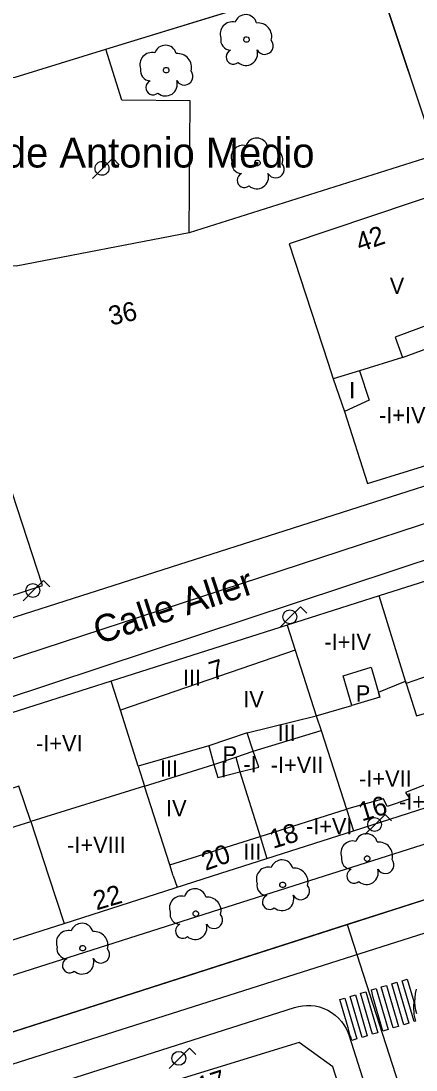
# Model space of a CAD drawing. Extents: x 282771 to 285132, y 4823109 to 4825496.
# Drawn here: x 284941.3 to 284977.7, y 4823777.7 to 4823874.3 of the extents above; entities that cross this region are included whole.
import ezdxf

# ---------------------------------------------------------------- set-up
doc = ezdxf.new("R2010")
doc.units = 0
for name, color, linetype in [('ACERA-BORDILLO', 7, 'Continuous'), ('ACERA-INTERIOR', 7, 'Continuous'), ('ARBOL', 7, 'Continuous'), ('CALLE-EJE', 7, 'Continuous'), ('CALLE-TEXTO', 7, 'Continuous'), ('EDIFICIO', 7, 'Continuous'), ('FAROLA', 7, 'Continuous'), ('INTERIOR-EDIFICIO', 7, 'Continuous'), ('MEDIANERA', 7, 'Continuous'), ('NUM-PORTAL', 7, 'Continuous'), ('PARQUE-JARDIN-TEXTO', 7, 'Continuous'), ('PASO-PEATONES', 7, 'Continuous'), ('SENAL-VIARIA', 7, 'Continuous'), ('TXT-ALTURA-EDIFICIO', 7, 'Continuous'), ('ZONA-VERDE', 7, 'Continuous')]:
    doc.layers.add(name, color=color, linetype=linetype)

msp = doc.modelspace()

# ---------------------------------------------------------------- linework, layer by layer
at = {"layer": 'ACERA-BORDILLO'}
for points in [[(284986.617, 4823834.036), (284917.417, 4823811.935), (284916.947, 4823811.845), (284916.467, 4823811.815), (284915.987, 4823811.855), (284915.517, 4823811.965), (284915.067, 4823812.145), (284914.637, 4823812.375), (284914.257, 4823812.665), (284913.917, 4823813.005), (284913.627, 4823813.385), (284913.397, 4823813.815), (284910.567, 4823822.225), (284902.777, 4823846.026), (284893.477, 4823874.406)], [(284989.257, 4823828.196), (284921.326, 4823805.735)], [(284927.75, 4823782.368), (284969.236, 4823795.556), (284996.897, 4823804.346)], [(284977.76, 4823782.846), (284977.666, 4823783.192), (284977.603, 4823783.558), (284977.573, 4823783.939), (284977.58, 4823784.331), (284977.627, 4823784.728), (284977.715, 4823785.124)], [(284931.122, 4823772.163), (284966.484, 4823783.445), (284966.832, 4823783.539), (284967.199, 4823783.602), (284967.581, 4823783.632), (284967.974, 4823783.625), (284968.372, 4823783.577), (284968.77, 4823783.488), (284969.161, 4823783.358), (284969.538, 4823783.187), (284969.895, 4823782.978), (284970.228, 4823782.734), (284970.53, 4823782.461), (284970.799, 4823782.163), (284971.032, 4823781.847), (284971.229, 4823781.518), (284971.389, 4823781.181), (284971.513, 4823780.843), (284999.853, 4823691.496)]]:
    msp.add_lwpolyline(points, dxfattribs=at)
at = {"layer": 'ACERA-INTERIOR'}
msp.add_lwpolyline([(284900.586, 4823868.441), (284909.579, 4823867.109), (284919.61, 4823866.436), (284940.722, 4823869.107), (284949.08, 4823871.663), (284971.895, 4823878.685), (284974.307, 4823877.596), (284974.381, 4823877.406), (284979.53, 4823861.955), (284956.768, 4823854.762), (284940.816, 4823851.679), (284924.81, 4823851.908), (284913.242, 4823853.286), (284904.582, 4823857.449)], close=True, dxfattribs=at)
at = {"layer": 'ARBOL'}
for centre, major_axis, start_param, end_param in [((284961.977, 4823873.816), (0.576, 0.864), 5.572885, 8.116564), ((284960.717, 4823873.086), (0.608, 0.913), 0.333224, 2.517054), ((284963.107, 4823872.816), (0.705, 1.059), 5.038648, 6.971888), ((284960.607, 4823872.516), (-0.518, -0.779), 5.10089, 6.838076), ((284954.577, 4823870.996), (0.576, 0.864), 5.573195, 8.116874), ((284960.847, 4823870.966), (-0.372, -0.559), 4.143363, 7.559597), ((284961.987, 4823871.266), (-0.602, -0.904), 6.154292, 8.75437), ((284963.717, 4823871.986), (-0.442, -0.663), 5.805366, 9.12199), ((284953.317, 4823870.266), (0.608, 0.913), 0.333534, 2.517365), ((284955.707, 4823869.996), (0.706, 1.059), 5.038958, 6.972198), ((284953.207, 4823869.696), (-0.519, -0.778), 5.101201, 6.838386), ((284956.317, 4823869.166), (-0.442, -0.663), 5.805676, 9.122301), ((284953.447, 4823868.146), (-0.373, -0.559), 4.143674, 7.559907), ((284954.587, 4823868.446), (-0.602, -0.903), 6.154603, 8.75468), ((284961.727, 4823861.726), (0.608, 0.913), 0.333616, 2.517447), ((284962.987, 4823862.456), (0.576, 0.864), 5.573278, 8.116957), ((284964.117, 4823861.456), (0.706, 1.059), 5.03904, 6.972281), ((284961.617, 4823861.156), (-0.519, -0.778), 5.101283, 6.838468), ((284964.727, 4823860.626), (-0.442, -0.663), 5.805759, 9.122383), ((284961.857, 4823859.606), (-0.373, -0.559), 4.143756, 7.55999), ((284962.997, 4823859.906), (-0.602, -0.903), 6.154685, 8.754763), ((284973.1, 4823798.403), (0.578, 0.863), 5.575364, 8.119042), ((284971.84, 4823797.673), (0.61, 0.911), 0.335702, 2.519533), ((284974.23, 4823797.403), (0.708, 1.057), 5.041126, 6.974367), ((284971.73, 4823797.103), (-0.52, -0.777), 5.103369, 6.840554), ((284964.055, 4823795.263), (0.61, 0.911), 0.336007, 2.519837), ((284965.315, 4823795.993), (0.578, 0.863), 5.575668, 8.119347), ((284966.445, 4823794.993), (0.708, 1.057), 5.041431, 6.974671), ((284974.84, 4823796.573), (-0.443, -0.662), 5.807845, 9.124469), ((284971.97, 4823795.553), (-0.374, -0.558), 4.145842, 7.562076), ((284973.11, 4823795.853), (-0.604, -0.902), 6.156771, 8.756849), ((284957.306, 4823793.336), (0.578, 0.863), 5.57599, 8.119669), ((284963.945, 4823794.693), (-0.521, -0.777), 5.103673, 6.840858), ((284967.055, 4823794.163), (-0.444, -0.662), 5.808149, 9.124773), ((284956.046, 4823792.606), (0.611, 0.911), 0.336329, 2.52016), ((284958.436, 4823792.336), (0.709, 1.057), 5.041753, 6.974993), ((284964.185, 4823793.143), (-0.374, -0.558), 4.146146, 7.56238), ((284965.325, 4823793.443), (-0.604, -0.902), 6.157075, 8.757153), ((284955.936, 4823792.036), (-0.521, -0.777), 5.103996, 6.841181), ((284959.046, 4823791.506), (-0.444, -0.662), 5.808471, 9.125096), ((284945.626, 4823789.425), (0.611, 0.911), 0.336732, 2.520563), ((284946.886, 4823790.155), (0.579, 0.862), 5.576394, 8.120073), ((284948.016, 4823789.155), (0.709, 1.057), 5.042156, 6.975397), ((284956.176, 4823790.486), (-0.374, -0.558), 4.146469, 7.562702), ((284957.316, 4823790.786), (-0.604, -0.902), 6.157398, 8.757476), ((284945.516, 4823788.855), (-0.521, -0.777), 5.104399, 6.841584), ((284948.626, 4823788.325), (-0.444, -0.662), 5.808875, 9.125499), ((284945.756, 4823787.305), (-0.374, -0.558), 4.146872, 7.563106), ((284946.896, 4823787.605), (-0.605, -0.901), 6.157801, 8.757879)]:
    msp.add_ellipse(centre, major_axis=major_axis, ratio=0.999978, start_param=start_param, end_param=end_param, dxfattribs=at)
for centre, major_axis in [((284962.047, 4823872.556), (0.141, 0.212)), ((284954.647, 4823869.736), (0.141, 0.212)), ((284963.057, 4823861.196), (0.141, 0.212)), ((284973.17, 4823797.143), (0.142, 0.212)), ((284965.385, 4823794.733), (0.142, 0.211)), ((284957.376, 4823792.076), (0.142, 0.211)), ((284946.956, 4823788.895), (0.142, 0.211))]:
    msp.add_ellipse(centre, major_axis=major_axis, ratio=0.999978, dxfattribs=at)
at = {"layer": 'CALLE-EJE'}
for points in [[(284912.266, 4823806.335), (284996.257, 4823833.826)], [(285007.436, 4823802.587), (284971.332, 4823791.078)], [(284971.332, 4823791.078), (284922.534, 4823775.414)], [(284971.332, 4823791.078), (285005.746, 4823684.315)]]:
    msp.add_lwpolyline(points, dxfattribs=at)
at = {"layer": 'EDIFICIO'}
for points in [[(284965.987, 4823853.756), (284969.537, 4823842.846), (284970.047, 4823841.306), (284971.067, 4823838.326), (284973.207, 4823831.676), (284988.307, 4823836.336), (284989.997, 4823839.496), (284987.457, 4823847.116), (284984.047, 4823857.387), (284981.147, 4823858.857), (284965.987, 4823853.756)], [(284934.527, 4823849.096), (284934.187, 4823849.106), (284924.187, 4823849.486), (284923.667, 4823849.506), (284925.127, 4823843.276), (284925.417, 4823842.066), (284904.867, 4823854.696), (284902.517, 4823853.136), (284914.927, 4823815.695), (284917.797, 4823814.025), (284933.737, 4823819.206), (284943.247, 4823822.296), (284939.99, 4823832.277), (284939.257, 4823834.526), (284938.62, 4823836.483), (284937.577, 4823839.686), (284934.667, 4823849.096), (284934.527, 4823849.096)], [(284971.897, 4823799.696), (284980.337, 4823802.396), (284989.677, 4823805.376), (284996.167, 4823807.446), (284998.727, 4823811.486), (284998.867, 4823811.696), (284994.567, 4823824.626), (284990.017, 4823826.336), (284983.497, 4823824.266), (284974.267, 4823821.326), (284965.797, 4823818.636), (284949.577, 4823813.486), (284938.947, 4823810.106), (284920.626, 4823804.285), (284919.076, 4823801.475), (284921.026, 4823795.555), (284921.496, 4823794.145), (284923.746, 4823787.385), (284927.266, 4823785.455), (284945.236, 4823791.185), (284958.926, 4823795.556), (284963.936, 4823797.156), (284971.897, 4823799.696)], [(284970.016, 4823777.976), (284966.906, 4823780.216), (284932.316, 4823769.605), (284930.396, 4823765.855), (284958.885, 4823678.914), (284962.125, 4823677.584), (284995.946, 4823688.365), (284997.436, 4823692.355), (284970.016, 4823777.976)]]:
    msp.add_lwpolyline(points, dxfattribs=at)
at = {"layer": 'FAROLA'}
for p, q in [((284949.717, 4823861.626), (284948.777, 4823860.696)), ((284950.307, 4823861.036), (284949.717, 4823861.626)), ((284948.777, 4823860.696), (284947.847, 4823859.756)), ((284943.337, 4823822.758), (284942.397, 4823821.828)), ((284943.927, 4823822.168), (284943.337, 4823822.758)), ((284942.397, 4823821.828), (284941.467, 4823820.888)), ((284966.087, 4823819.405), (284965.157, 4823818.465)), ((284967.027, 4823820.335), (284966.087, 4823819.405)), ((284967.617, 4823819.745), (284967.027, 4823820.335)), ((284974.834, 4823801.222), (284973.894, 4823800.292)), ((284975.424, 4823800.632), (284974.834, 4823801.222)), ((284973.894, 4823800.292), (284972.964, 4823799.352)), ((284956.797, 4823779.686), (284955.857, 4823778.756)), ((284957.387, 4823779.096), (284956.797, 4823779.686)), ((284955.857, 4823778.756), (284954.927, 4823777.816))]:
    msp.add_line(p, q, dxfattribs=at)
for centre in [(284942.357, 4823821.828), (284966.047, 4823819.405), (284973.854, 4823800.292), (284955.817, 4823778.756)]:
    msp.add_circle(centre, 0.638, dxfattribs=at)
msp.add_ellipse((284948.737, 4823860.696), major_axis=(0.354, 0.53), ratio=0.999978, dxfattribs=at)
at = {"layer": 'INTERIOR-EDIFICIO'}
for points in [[(284978.767, 4823844.136), (284980.997, 4823844.966), (284980.297, 4823846.836), (284975.737, 4823845.156), (284976.437, 4823843.286), (284978.767, 4823844.136)], [(284970.947, 4823813.986), (284973.527, 4823814.766), (284974.344, 4823812.025), (284971.767, 4823811.246), (284970.947, 4823813.986)], [(284977.717, 4823810.286), (284983.477, 4823811.986), (284982.427, 4823815.226), (284976.768, 4823813.283), (284977.717, 4823810.286)], [(284952.067, 4823805.666), (284952.657, 4823803.816), (284959.047, 4823805.806), (284959.397, 4823804.626), (284961.447, 4823805.136), (284963.177, 4823805.566), (284962.667, 4823807.046), (284962.097, 4823808.726), (284958.567, 4823807.526), (284952.067, 4823805.666)], [(284935.757, 4823798.575), (284942.166, 4823800.566), (284941.066, 4823803.825), (284935.646, 4823802.065), (284934.706, 4823801.735), (284935.757, 4823798.575)]]:
    msp.add_lwpolyline(points, dxfattribs=at)
at = {"layer": 'MEDIANERA'}
for p, q in [((284976.437, 4823843.286), (284972.477, 4823842.056)), ((284972.477, 4823842.056), (284970.047, 4823841.306)), ((284976.707, 4823813.476), (284974.267, 4823821.326)), ((284965.797, 4823818.636), (284966.533, 4823816.348)), ((284966.533, 4823816.348), (284950.43, 4823810.807)), ((284966.533, 4823816.348), (284968.477, 4823810.306)), ((284950.43, 4823810.807), (284949.577, 4823813.486)), ((284952.067, 4823805.666), (284950.43, 4823810.807)), ((284968.477, 4823810.306), (284971.767, 4823811.246)), ((284962.097, 4823808.726), (284968.477, 4823810.306)), ((284968.477, 4823810.306), (284968.917, 4823808.936)), ((284968.917, 4823808.936), (284971.254, 4823801.688)), ((284963.297, 4823799.186), (284971.254, 4823801.688)), ((284971.247, 4823801.686), (284971.254, 4823801.688)), ((284971.254, 4823801.688), (284971.897, 4823799.696)), ((284954.982, 4823796.567), (284963.297, 4823799.186)), ((284963.297, 4823799.186), (284963.936, 4823797.156)), ((284954.976, 4823796.566), (284954.982, 4823796.567)), ((284955.306, 4823795.556), (284954.982, 4823796.567)), ((284955.296, 4823795.556), (284955.646, 4823794.506))]:
    msp.add_line(p, q, dxfattribs=at)
for points in [[(284972.477, 4823842.056), (284973.357, 4823839.366), (284971.067, 4823838.326)], [(284974.347, 4823812.026), (284974.207, 4823812.486), (284976.707, 4823813.476)], [(284976.707, 4823813.476), (284976.768, 4823813.283), (284976.707, 4823813.476)], [(284961.067, 4823806.496), (284962.667, 4823807.046), (284968.917, 4823808.936)], [(284958.567, 4823807.526), (284959.047, 4823805.806), (284961.067, 4823806.496)], [(284961.067, 4823806.496), (284961.447, 4823805.136), (284963.297, 4823799.186)], [(284979.667, 4823804.386), (284976.697, 4823803.246), (284977.097, 4823802.656), (284975.017, 4823801.956), (284974.687, 4823802.646), (284971.254, 4823801.688)], [(284954.982, 4823796.567), (284952.657, 4823803.816), (284942.166, 4823800.566), (284943.806, 4823795.555), (284945.236, 4823791.185)]]:
    msp.add_lwpolyline(points, dxfattribs=at)
at = {"layer": 'PASO-PEATONES'}
for points in [[(284975.428, 4823785.618), (284975.906, 4823785.763), (284977.01, 4823781.992), (284976.532, 4823781.847)], [(284976.385, 4823785.908), (284976.863, 4823786.054), (284977.471, 4823783.98), (284977.432, 4823783.559), (284977.479, 4823782.807), (284977.626, 4823782.191), (284977.489, 4823782.138)], [(284971.6, 4823784.456), (284972.079, 4823784.601), (284973.182, 4823780.831), (284972.704, 4823780.685)], [(284972.557, 4823784.746), (284973.036, 4823784.892), (284974.139, 4823781.121), (284973.661, 4823780.976)], [(284973.566, 4823785.053), (284973.993, 4823785.182), (284975.096, 4823781.412), (284974.618, 4823781.266), (284973.709, 4823784.372)], [(284974.471, 4823785.327), (284974.949, 4823785.473), (284976.053, 4823781.702), (284975.575, 4823781.557)], [(284970.643, 4823784.166), (284971.122, 4823784.311), (284972.226, 4823780.54), (284971.747, 4823780.395), (284971.633, 4823780.785), (284971.617, 4823780.838), (284971.407, 4823781.555)]]:
    msp.add_lwpolyline(points, close=True, dxfattribs=at)
at = {"layer": 'SENAL-VIARIA'}
for p, q in [((284651.05, 4823686.149), (285054.516, 4823814.504)), ((284916.393, 4823773.442), (284996.478, 4823799.151))]:
    msp.add_line(p, q, dxfattribs=at)
at = {"layer": 'ZONA-VERDE'}
for p, q in [((284949.08, 4823871.663), (284971.895, 4823878.685)), ((284974.381, 4823877.406), (284979.53, 4823861.955)), ((284950.572, 4823866.973), (284949.08, 4823871.663)), ((284956.852, 4823866.93), (284950.572, 4823866.973)), ((284956.768, 4823854.762), (284956.852, 4823866.93)), ((284979.53, 4823861.955), (284956.768, 4823854.762))]:
    msp.add_line(p, q, dxfattribs=at)

# ---------------------------------------------------------------- texts
at = {"layer": 'CALLE-TEXTO'}
msp.add_text('Calle Aller', height=2.5, rotation=18.12391, dxfattribs=at).set_placement((284948.433, 4823816.858))
at = {"layer": 'NUM-PORTAL'}
for s, rotation, p in [('42', 19.09062, (284972.501, 4823852.976)), ('36', 12.44035, (284949.548, 4823846.223)), ('7', 17.03063, (284958.914, 4823813.515)), ('16', 17.03063, (284972.679, 4823800.556)), ('18', 17.03063, (284964.492, 4823798.042)), ('20', 19.62287, (284958.273, 4823796.01)), ('22', 16.29063, (284948.221, 4823792.376)), ('17', 17.56063, (284957.819, 4823775.296))]:
    msp.add_text(s, height=1.75, rotation=rotation, dxfattribs=at).set_placement(p)
at = {"layer": 'PARQUE-JARDIN-TEXTO'}
msp.add_text('Jardines de Antonio Medio', height=2.75, dxfattribs=at).set_placement((284924.774, 4823860.775))
at = {"layer": 'TXT-ALTURA-EDIFICIO'}
for s, p in [('V', (284975.248, 4823849.146)), ('I', (284971.508, 4823839.526)), ('-I+IV', (284974.255, 4823837.236)), ('-I+IV', (284969.225, 4823816.356)), ('III', (284956.195, 4823813.056)), ('P', (284972.121, 4823811.606)), ('IV', (284961.747, 4823811.086)), ('III', (284964.915, 4823807.986)), ('-I+VI', (284942.655, 4823807.016)), ('P', (284959.851, 4823805.996)), ('III', (284954.065, 4823804.696)), ('I', (284959.655, 4823804.626)), ('-I', (284961.753, 4823805.096)), ('-I+VII', (284964.284, 4823805.036)), ('-I+VII', (284972.424, 4823803.766)), ('-I+VI', (284976.105, 4823801.646)), ('IV', (284954.637, 4823801.036)), ('-I+VI', (284967.525, 4823799.386)), ('-I+VIII', (284945.524, 4823797.656)), ('III', (284961.76, 4823797.035))]:
    msp.add_text(s, height=1.5, rotation=0.0006, dxfattribs=at).set_placement(p)

doc.saveas('drawing.dxf')
